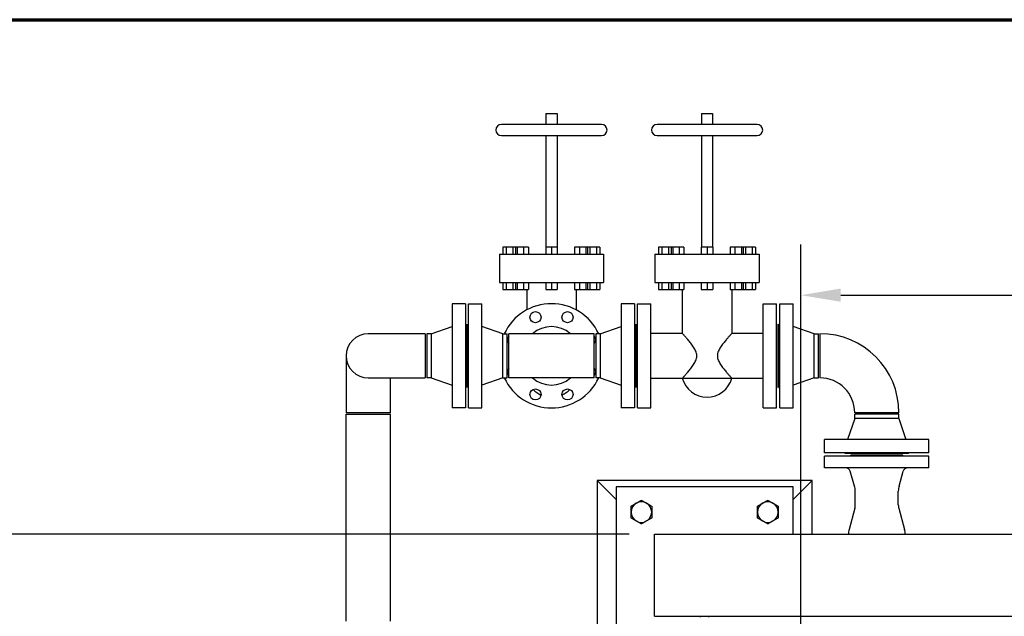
# Model space of a CAD drawing. Header units: inches. Extents: x 24 to 1128, y -74 to 748.
# Tile 508 of 557: x 399 to 477, y 701 to 748. Entities that reach past the tile are written whole.
import ezdxf

# ---------------------------------------------------------------- set-up
doc = ezdxf.new("R2010")
doc.units = ezdxf.units.IN
doc.header["$LTSCALE"] = 32
doc.header["$MEASUREMENT"] = 0
for name, color, linetype, lineweight in [('Border (ANSI)', 7, 'Continuous', 70), ('Dimension (ANSI)', 7, 'Continuous', 25), ('Visible (ANSI)', 7, 'Continuous', 30)]:
    doc.layers.add(name, color=color, linetype=linetype, lineweight=lineweight)
doc.styles.add('Note Text (ANSI)', font='tahoma.ttf')
doc.dimstyles.new('Architectural (ANSI)', dxfattribs={"dimscale": 32, "dimtxt": 0.125, "dimasz": 0.098425, "dimexe": 0.125, "dimexo": 0.0625, "dimgap": 0.031496, "dimtad": 0, "dimtih": 1, "dimtoh": 1, "dimdec": 4, "dimrnd": 1e-08, "dimzin": 3, "dimdsep": 46, "dimlunit": 4, "dimtxsty": 'Note Text (ANSI)', "dimcen": 0.09, "dimdle": 0.393701, "dimclrd": 256, "dimclre": 256, "dimclrt": 256, "dimadec": 0, "dimazin": 3, "dimtfac": 0.96, "dimtofl": 0, "dimtmove": 0, "dimatfit": 3, "dimfxl": 1, "dimfrac": 2, "dimtolj": 1, "dimtzin": 12, "dimlwd": -1, "dimlwe": -1, "dimarcsym": 0})

# ---------------------------------------------------------------- blocks, each defined once
blk = doc.blocks.new('Borders SUPERIOR BORDER')
at = {"layer": 'Border (ANSI)'}
blk.add_line((0.75, 23.375), (35.25, 23.375), dxfattribs=at)
blk = doc.blocks.new('*D18')
at = {"layer": 'Defpoints', "color": 0, "transparency": 16777216}
for p in [(593.226, 726.195), (461.226, 695.523), (593.226, 695.523)]:
    blk.add_point(p, dxfattribs=at)
at = {"layer": 'Dimension (ANSI)', "transparency": 16777216}
for p, q in [((461.226, 697.523), (461.226, 730.195)), ((593.226, 697.523), (593.226, 730.195)), ((464.375, 726.195), (524.007, 726.195)), ((590.076, 726.195), (539.487, 726.195))]:
    blk.add_line(p, q, dxfattribs=at)
for points in [[(464.375, 726.72), (464.375, 725.67), (461.226, 726.195)], [(590.076, 726.72), (590.076, 725.67), (593.226, 726.195)]]:
    blk.add_solid(points, dxfattribs=at)
at = {"layer": 'Dimension (ANSI)', "transparency": 16777216, "insert": (525.015, 728.277), "char_height": 4, "attachment_point": 1, "style": 'Note Text (ANSI)'}
blk.add_mtext('\\A1;11\'-0"', dxfattribs=at)
blk = doc.blocks.new('*D22')
at = {"layer": 'Defpoints', "color": 0, "transparency": 16777216}
for p in [(449.636, 707.273), (363.012, 481.711), (485.539, 481.711)]:
    blk.add_point(p, dxfattribs=at)
at = {"layer": 'Dimension (ANSI)', "transparency": 16777216}
for p, q in [((447.636, 707.273), (359.012, 707.273)), ((363.012, 704.123), (363.012, 605.025)), ((363.012, 484.861), (363.012, 597.959)), ((483.539, 481.711), (359.012, 481.711))]:
    blk.add_line(p, q, dxfattribs=at)
for points in [[(362.488, 704.123), (363.537, 704.123), (363.012, 707.273)], [(362.488, 484.861), (363.537, 484.861), (363.012, 481.711)]]:
    blk.add_solid(points, dxfattribs=at)
at = {"layer": 'Dimension (ANSI)', "transparency": 16777216, "insert": (349.864, 604.017), "char_height": 4, "attachment_point": 1, "style": 'Note Text (ANSI)'}
blk.add_mtext('\\A1;18\'-9 9/16"', dxfattribs=at)

msp = doc.modelspace()

# ---------------------------------------------------------------- linework, layer by layer
at = {"layer": 'Visible (ANSI)'}
for p, q in [((441.04555, 740.58291), (441.92555, 740.58291)), ((441.04555, 740.58291), (441.04555, 739.70291)), ((441.92555, 740.58291), (441.92555, 739.70291)), ((453.35555, 740.58291), (454.23555, 740.58291)), ((453.35555, 740.58291), (453.35555, 739.70291)), ((454.23555, 740.58291), (454.23555, 739.70291)), ((445.44555, 739.70291), (437.52555, 739.70291)), ((457.75555, 739.70291), (449.83555, 739.70291)), ((437.52555, 738.82291), (445.44555, 738.82291)), ((441.04555, 738.82291), (441.04555, 729.99791)), ((441.92555, 738.82291), (441.92555, 729.99791)), ((449.83555, 738.82291), (457.75555, 738.82291)), ((453.35555, 738.82291), (453.35555, 729.99791)), ((454.23555, 738.82291), (454.23555, 729.99791)), ((437.36055, 729.43791), (445.61055, 729.43791)), ((437.36055, 729.43791), (437.36055, 727.19791)), ((437.64755, 729.99791), (437.64755, 729.43791)), ((437.91155, 729.99791), (437.64755, 729.99791)), ((437.91155, 729.99791), (437.91155, 729.43791)), ((438.43955, 729.99791), (437.91155, 729.99791)), ((438.43955, 729.99791), (438.43955, 729.43791)), ((438.63502, 729.99791), (438.43955, 729.99791)), ((438.63502, 729.99791), (438.63502, 729.43791)), ((438.77168, 729.99791), (438.63502, 729.99791)), ((438.77168, 729.99791), (438.77168, 729.43791)), ((439.28169, 729.99791), (438.77168, 729.99791)), ((439.28169, 729.99791), (439.28169, 729.43791)), ((439.65504, 729.99791), (439.28169, 729.99791)), ((439.65504, 729.99791), (439.65504, 729.43791)), ((441.02829, 729.99791), (441.02829, 729.43791)), ((441.48555, 729.99791), (441.02829, 729.99791)), ((441.48555, 729.99791), (441.48555, 729.43791)), ((441.94281, 729.99791), (441.48555, 729.99791)), ((441.94281, 729.99791), (441.94281, 729.43791)), ((443.31607, 729.99791), (443.31607, 729.43791)), ((443.68942, 729.99791), (443.31607, 729.99791)), ((443.68942, 729.99791), (443.68942, 729.43791)), ((444.19943, 729.99791), (443.68942, 729.99791)), ((444.19943, 729.99791), (444.19943, 729.43791)), ((444.33609, 729.99791), (444.19943, 729.99791)), ((444.33609, 729.99791), (444.33609, 729.43791)), ((444.53155, 729.99791), (444.33609, 729.99791)), ((444.53155, 729.99791), (444.53155, 729.43791)), ((445.05955, 729.99791), (444.53155, 729.99791)), ((445.05955, 729.99791), (445.05955, 729.43791)), ((445.32355, 729.99791), (445.05955, 729.99791)), ((445.32355, 729.99791), (445.32355, 729.43791)), ((445.61055, 729.43791), (445.61055, 727.19791)), ((449.67055, 729.43791), (457.92055, 729.43791)), ((449.67055, 729.43791), (449.67055, 727.19791)), ((449.95755, 729.99791), (449.95755, 729.43791)), ((450.22155, 729.99791), (449.95755, 729.99791)), ((450.22155, 729.99791), (450.22155, 729.43791)), ((450.74955, 729.99791), (450.22155, 729.99791)), ((450.74955, 729.99791), (450.74955, 729.43791)), ((450.94502, 729.99791), (450.74955, 729.99791)), ((450.94502, 729.99791), (450.94502, 729.43791)), ((451.08168, 729.99791), (450.94502, 729.99791)), ((451.08168, 729.99791), (451.08168, 729.43791)), ((451.59169, 729.99791), (451.08168, 729.99791)), ((451.59169, 729.99791), (451.59169, 729.43791)), ((451.96504, 729.99791), (451.59169, 729.99791)), ((451.96504, 729.99791), (451.96504, 729.43791)), ((453.33829, 729.99791), (453.33829, 729.43791)), ((453.79555, 729.99791), (453.33829, 729.99791)), ((453.79555, 729.99791), (453.79555, 729.43791)), ((454.25281, 729.99791), (453.79555, 729.99791)), ((454.25281, 729.99791), (454.25281, 729.43791)), ((455.62607, 729.99791), (455.62607, 729.43791)), ((455.99942, 729.99791), (455.62607, 729.99791)), ((455.99942, 729.99791), (455.99942, 729.43791)), ((456.50943, 729.99791), (455.99942, 729.99791)), ((456.50943, 729.99791), (456.50943, 729.43791)), ((456.64609, 729.99791), (456.50943, 729.99791)), ((456.64609, 729.99791), (456.64609, 729.43791)), ((456.84155, 729.99791), (456.64609, 729.99791)), ((456.84155, 729.99791), (456.84155, 729.43791)), ((457.36955, 729.99791), (456.84155, 729.99791)), ((457.36955, 729.99791), (457.36955, 729.43791)), ((457.63355, 729.99791), (457.36955, 729.99791)), ((457.63355, 729.99791), (457.63355, 729.43791)), ((457.92055, 729.43791), (457.92055, 727.19791)), ((437.36055, 727.19791), (445.61055, 727.19791)), ((437.64755, 727.19791), (437.64755, 726.63791)), ((437.91155, 727.19791), (437.91155, 726.63791)), ((438.43955, 727.19791), (438.43955, 726.63791)), ((438.63502, 727.19791), (438.63502, 726.63791)), ((438.77168, 727.19791), (438.77168, 726.63791)), ((439.28169, 727.19791), (439.28169, 726.63791)), ((439.65504, 727.19791), (439.65504, 726.63791)), ((441.02829, 727.19791), (441.02829, 726.63791)), ((441.48555, 727.19791), (441.48555, 726.63791)), ((441.94281, 727.19791), (441.94281, 726.63791)), ((443.31607, 727.19791), (443.31607, 726.63791)), ((443.68942, 727.19791), (443.68942, 726.63791)), ((444.19943, 727.19791), (444.19943, 726.63791)), ((444.33609, 727.19791), (444.33609, 726.63791)), ((444.53155, 727.19791), (444.53155, 726.63791)), ((445.05955, 727.19791), (445.05955, 726.63791)), ((445.32355, 727.19791), (445.32355, 726.63791)), ((449.67055, 727.19791), (457.92055, 727.19791)), ((449.95755, 727.19791), (449.95755, 726.63791)), ((450.22155, 727.19791), (450.22155, 726.63791)), ((450.74955, 727.19791), (450.74955, 726.63791)), ((450.94502, 727.19791), (450.94502, 726.63791)), ((451.08168, 727.19791), (451.08168, 726.63791)), ((451.59169, 727.19791), (451.59169, 726.63791)), ((451.96504, 727.19791), (451.96504, 726.63791)), ((453.33829, 727.19791), (453.33829, 726.63791)), ((453.79555, 727.19791), (453.79555, 726.63791)), ((454.25281, 727.19791), (454.25281, 726.63791)), ((455.62607, 727.19791), (455.62607, 726.63791)), ((455.99942, 727.19791), (455.99942, 726.63791)), ((456.50943, 727.19791), (456.50943, 726.63791)), ((456.64609, 727.19791), (456.64609, 726.63791)), ((456.84155, 727.19791), (456.84155, 726.63791)), ((457.36955, 727.19791), (457.36955, 726.63791)), ((457.63355, 727.19791), (457.63355, 726.63791)), ((437.64755, 726.63791), (437.91155, 726.63791)), ((437.91155, 726.63791), (438.43955, 726.63791)), ((438.43955, 726.63791), (438.63502, 726.63791)), ((438.63502, 726.63791), (438.77168, 726.63791)), ((438.77168, 726.63791), (439.28169, 726.63791)), ((439.28169, 726.63791), (439.65504, 726.63791)), ((439.52755, 726.63791), (439.52755, 725.0236)), ((441.02829, 726.63791), (441.48555, 726.63791)), ((441.48555, 726.63791), (441.94281, 726.63791)), ((443.31607, 726.63791), (443.68942, 726.63791)), ((443.44355, 726.63791), (443.44355, 725.0236)), ((443.68942, 726.63791), (444.19943, 726.63791)), ((444.19943, 726.63791), (444.33609, 726.63791)), ((444.33609, 726.63791), (444.53155, 726.63791)), ((444.53155, 726.63791), (445.05955, 726.63791)), ((445.05955, 726.63791), (445.32355, 726.63791)), ((449.95755, 726.63791), (450.22155, 726.63791)), ((450.22155, 726.63791), (450.74955, 726.63791)), ((450.74955, 726.63791), (450.94502, 726.63791)), ((450.94502, 726.63791), (451.08168, 726.63791)), ((451.08168, 726.63791), (451.59169, 726.63791)), ((451.59169, 726.63791), (451.96504, 726.63791)), ((451.83755, 726.63791), (451.83755, 723.17291)), ((453.33829, 726.63791), (453.79555, 726.63791)), ((453.79555, 726.63791), (454.25281, 726.63791)), ((455.62607, 726.63791), (455.99942, 726.63791)), ((455.75355, 726.63791), (455.75355, 723.17291)), ((455.99942, 726.63791), (456.50943, 726.63791)), ((456.50943, 726.63791), (456.64609, 726.63791)), ((456.64609, 726.63791), (456.84155, 726.63791)), ((456.84155, 726.63791), (457.36955, 726.63791)), ((457.36955, 726.63791), (457.63355, 726.63791)), ((433.61555, 725.51791), (433.61555, 717.26791)), ((434.67555, 725.51791), (433.61555, 725.51791)), ((434.67555, 725.51791), (434.67555, 717.26791)), ((434.92055, 717.26791), (434.92055, 725.51791)), ((434.92055, 725.51791), (435.98055, 725.51791)), ((435.98055, 717.26791), (435.98055, 725.51791)), ((446.99055, 725.51791), (446.99055, 717.26791)), ((448.05055, 725.51791), (446.99055, 725.51791)), ((448.05055, 725.51791), (448.05055, 717.26791)), ((448.29555, 717.26791), (448.29555, 725.51791)), ((448.29555, 725.51791), (449.35555, 725.51791)), ((449.35555, 717.26791), (449.35555, 725.51791)), ((458.23555, 717.26791), (458.23555, 725.51791)), ((458.23555, 725.51791), (459.29555, 725.51791)), ((459.29555, 717.26791), (459.29555, 725.51791)), ((459.54055, 717.26791), (459.54055, 725.51791)), ((459.54055, 725.51791), (460.60055, 725.51791)), ((460.60055, 717.26791), (460.60055, 725.51791)), ((434.73555, 723.89291), (434.67555, 723.89291)), ((434.73555, 723.89291), (434.73555, 718.89291)), ((434.86055, 718.89291), (434.86055, 723.89291)), ((434.86055, 723.89291), (434.92055, 723.89291)), ((448.11055, 723.89291), (448.05055, 723.89291)), ((448.11055, 723.89291), (448.11055, 718.89291)), ((448.23555, 718.89291), (448.23555, 723.89291)), ((448.23555, 723.89291), (448.29555, 723.89291)), ((459.29555, 723.89291), (459.35555, 723.89291)), ((459.35555, 718.89291), (459.35555, 723.89291)), ((459.48055, 718.89291), (459.48055, 723.89291)), ((459.48055, 723.89291), (459.54055, 723.89291)), ((431.49055, 723.14291), (426.99055, 723.14291)), ((431.49055, 723.14291), (431.49055, 719.64291)), ((431.61555, 723.14291), (431.61555, 719.64291)), ((431.95555, 723.14291), (431.61555, 723.14291)), ((431.95555, 723.14291), (433.61555, 723.70291)), ((431.95555, 723.14291), (431.95555, 719.64291)), ((437.64055, 723.14291), (435.98055, 723.70291)), ((437.64055, 719.64291), (437.64055, 723.14291)), ((437.64055, 723.14291), (437.98055, 723.14291)), ((437.98055, 719.64291), (437.98055, 723.14291)), ((438.10555, 719.64291), (438.10555, 723.14291)), ((444.86555, 723.14291), (438.10555, 723.14291)), ((444.86555, 719.64291), (444.86555, 723.14291)), ((444.99055, 723.14291), (444.99055, 719.64291)), ((445.33055, 723.14291), (444.99055, 723.14291)), ((445.33055, 723.14291), (446.99055, 723.70291)), ((445.33055, 723.14291), (445.33055, 719.64291)), ((449.35555, 723.17291), (451.83755, 723.17291)), ((455.75355, 723.17291), (458.23555, 723.17291)), ((462.26055, 723.14291), (460.60055, 723.70291)), ((462.26055, 719.64291), (462.26055, 723.14291)), ((462.26055, 723.14291), (462.60055, 723.14291)), ((462.60055, 719.64291), (462.60055, 723.14291)), ((462.72555, 723.14291), (462.72555, 719.64291)), ((425.24055, 721.39291), (425.24055, 716.89291)), ((426.99055, 719.64291), (431.49055, 719.64291)), ((428.74055, 716.89291), (428.74055, 719.64291)), ((431.95555, 719.64291), (431.61555, 719.64291)), ((431.95555, 719.64291), (433.61555, 719.08291)), ((437.64055, 719.64291), (435.98055, 719.08291)), ((437.64055, 719.64291), (437.98055, 719.64291)), ((444.86555, 719.64291), (438.10555, 719.64291)), ((445.33055, 719.64291), (444.99055, 719.64291)), ((445.33055, 719.64291), (446.99055, 719.08291)), ((449.35555, 719.61291), (451.83755, 719.61291)), ((451.83755, 719.61291), (455.75355, 719.61291)), ((455.75355, 719.61291), (458.23555, 719.61291)), ((462.26055, 719.64291), (460.60055, 719.08291)), ((462.26055, 719.64291), (462.60055, 719.64291)), ((434.73555, 718.89291), (434.67555, 718.89291)), ((434.86055, 718.89291), (434.92055, 718.89291)), ((448.11055, 718.89291), (448.05055, 718.89291)), ((448.23555, 718.89291), (448.29555, 718.89291)), ((459.29555, 718.89291), (459.35555, 718.89291)), ((459.48055, 718.89291), (459.54055, 718.89291)), ((428.74055, 716.89291), (425.24055, 716.89291)), ((434.67555, 717.26791), (433.61555, 717.26791)), ((434.92055, 717.26791), (435.98055, 717.26791)), ((448.05055, 717.26791), (446.99055, 717.26791)), ((448.29555, 717.26791), (449.35555, 717.26791)), ((458.23555, 717.26791), (459.29555, 717.26791)), ((459.54055, 717.26791), (460.60055, 717.26791)), ((468.97555, 716.89291), (465.47555, 716.89291)), ((425.24055, 716.76791), (428.74055, 716.76791)), ((425.24055, 700.38891), (425.24055, 716.76791)), ((428.74055, 700.38891), (428.74055, 716.76791)), ((465.47555, 716.42791), (464.91555, 714.76791)), ((468.97555, 716.76791), (465.47555, 716.76791)), ((465.47555, 716.42791), (465.47555, 716.76791)), ((468.97555, 716.42791), (465.47555, 716.42791)), ((468.97555, 716.42791), (468.97555, 716.76791)), ((468.97555, 716.42791), (469.53555, 714.76791)), ((471.35055, 714.76791), (463.10055, 714.76791)), ((463.10055, 713.70791), (463.10055, 714.76791)), ((471.35055, 713.70791), (471.35055, 714.76791)), ((471.35055, 713.70791), (463.10055, 713.70791)), ((464.72555, 713.64791), (464.72555, 713.70791)), ((469.72555, 713.64791), (469.72555, 713.70791)), ((471.35055, 713.46041), (463.10055, 713.46041)), ((463.10055, 712.52291), (463.10055, 713.46041)), ((469.72555, 713.64791), (464.72555, 713.64791)), ((469.28805, 713.52291), (465.16305, 713.52291)), ((465.16305, 713.46041), (465.16305, 713.52291)), ((469.28805, 713.46041), (469.28805, 713.52291)), ((471.35055, 712.52291), (471.35055, 713.46041)), ((471.35055, 712.52291), (463.10055, 712.52291)), ((465.46445, 711.08806), (465.1309, 712.25128)), ((468.98666, 711.08806), (469.32021, 712.25128)), ((445.10055, 711.52291), (445.10055, 696.52291)), ((462.10055, 711.52291), (445.10055, 711.52291)), ((445.10055, 711.52291), (446.60055, 710.02291)), ((462.10055, 711.52291), (460.60055, 710.02291)), ((462.10055, 707.27291), (462.10055, 711.52291)), ((460.60055, 711.02291), (446.60055, 711.02291)), ((446.60055, 711.02291), (446.60055, 697.02291)), ((460.60055, 707.27291), (460.60055, 711.02291)), ((465.52255, 709.5947), (465.52255, 710.6746)), ((468.92855, 709.5947), (468.92855, 710.6746)), ((465.48713, 709.33089), (465.02869, 707.6547)), ((468.96398, 709.33089), (469.42241, 707.6547)), ((449.63555, 707.27291), (613.56555, 707.27291)), ((449.63555, 700.77291), (449.63555, 707.27291)), ((449.63555, 700.77291), (613.56555, 700.77291)), ((453.28877, 700.71291), (453.28877, 700.77291)), ((453.91234, 700.77291), (453.91234, 700.71291))]:
    msp.add_line(p, q, dxfattribs=at)
for centre in [(440.21887, 724.45095), (442.75223, 724.45095), (440.21887, 718.33487), (442.75223, 718.33487)]:
    msp.add_circle(centre, 0.4375, dxfattribs=at)
for centre, radius, start, end in [((437.52555, 739.26291), 0.44, 90, 270), ((445.44555, 739.26291), 0.44, 270, 90), ((449.83555, 739.26291), 0.44, 90, 270), ((457.75555, 739.26291), 0.44, 270, 90), ((441.48555, 721.39291), 4.125, 25.1027208, 154.8972792), ((426.99055, 721.39291), 1.75, 90, 270), ((441.48555, 721.39291), 2.31, 49.2509456, 130.7490544), ((462.72555, 716.89291), 6.25, 0, 90), ((438.42751, 722.6596), 0.4375, 137.3838028, 222.6161972), ((444.54359, 722.6596), 0.4375, 317.3838028, 42.6161972), ((438.42751, 720.12623), 0.4375, 137.3838028, 222.6161972), ((444.54359, 720.12623), 0.4375, 317.3838028, 42.6161972), ((441.48555, 721.39291), 4.125, 205.1027208, 334.8972792), ((441.48555, 721.39291), 2.31, 229.2509456, 310.7490544), ((453.79555, 720.14083), 2.02792, 195.0894267, 344.9105733), ((462.72555, 716.89291), 2.75, 0, 90), ((441.48555, 720.14083), 2.02792, 224.1116713, 245.7975396), ((441.48555, 720.14083), 2.02792, 294.2024604, 315.8883287), ((464.77042, 712.14791), 0.375, 16, 90), ((469.68068, 712.14791), 0.375, 90, 164), ((464.02255, 710.6746), 1.5, 0, 16), ((470.42855, 710.6746), 1.5, 164, 180), ((448.60055, 709.02291), 0.8125, 60, 120), ((458.60055, 709.02291), 0.8125, 60, 120), ((448.60055, 709.02291), 0.8125, 120, 180), ((448.60055, 709.02291), 0.8125, 180, 240), ((448.60055, 709.02291), 0.8125, 0, 60), ((448.60055, 709.02291), 0.8125, 300, 0), ((458.60055, 709.02291), 0.8125, 120, 180), ((458.60055, 709.02291), 0.8125, 180, 240), ((458.60055, 709.02291), 0.8125, 0, 60), ((458.60055, 709.02291), 0.8125, 300, 0), ((464.52255, 709.5947), 1, 344.7036805, 0), ((469.92855, 709.5947), 1, 180, 195.2963195), ((448.60055, 709.02291), 0.8125, 240, 300), ((458.60055, 709.02291), 0.8125, 240, 300), ((466.47555, 707.25899), 1.5, 164.7036805, 179.4680529), ((467.97555, 707.25899), 1.5, 0.5319471, 15.2963195)]:
    msp.add_arc(centre, radius, start, end, dxfattribs=at)
for points, knots in [([(451.97235, 723.02347), (451.97114, 723.02482), (451.96994, 723.02616), (451.92673, 723.07446), (451.89342, 723.1113), (451.84882, 723.16054), (451.83755, 723.17291), (451.83755, 723.17291)], [36.34832707, 36.34832707, 36.34832707, 36.34832707, 36.3743495, 36.3743495, 37.29055516, 37.29055516, 38.20676081, 38.20676081, 38.20676081, 38.20676081]), ([(452.26568, 722.68719), (452.21454, 722.74763), (452.16423, 722.8059), (452.06315, 722.92156), (452.01364, 722.97729), (451.97235, 723.02347)], [34.69159436, 34.69159436, 34.69159436, 34.69159436, 35.45814384, 35.45814384, 36.34832707, 36.34832707, 36.34832707, 36.34832707]), ([(455.61876, 723.02347), (455.57746, 722.97729), (455.52796, 722.92156), (455.42688, 722.8059), (455.37656, 722.74763), (455.32543, 722.68719)], [24.78249023, 24.78249023, 24.78249023, 24.78249023, 25.67267345, 25.67267345, 26.43922294, 26.43922294, 26.43922294, 26.43922294]), ([(455.75355, 723.17291), (455.75355, 723.17291), (455.74228, 723.16054), (455.69769, 723.1113), (455.66438, 723.07446), (455.62117, 723.02616), (455.61997, 723.02482), (455.61876, 723.02347)], [22.92405649, 22.92405649, 22.92405649, 22.92405649, 23.84026214, 23.84026214, 24.7564678, 24.7564678, 24.78249023, 24.78249023, 24.78249023, 24.78249023]), ([(452.26568, 720.09864), (452.27566, 720.11044), (452.28568, 720.12232), (452.36228, 720.2136), (452.43442, 720.30163), (452.58059, 720.4905), (452.65468, 720.59126), (452.79154, 720.80206), (452.85429, 720.91163), (452.94856, 721.14181), (452.97985, 721.26245), (452.97985, 721.39291), (452.97985, 721.52338), (452.94856, 721.64402), (452.85429, 721.8742), (452.79154, 721.98377), (452.65468, 722.19457), (452.58059, 722.29533), (452.43442, 722.4842), (452.36228, 722.57223), (452.28568, 722.66351), (452.27566, 722.67539), (452.26568, 722.68719)], [26.43922294, 26.43922294, 26.43922294, 26.43922294, 26.58887911, 26.58887911, 27.58301149, 27.58301149, 28.57714388, 28.57714388, 29.57127626, 29.57127626, 30.56540865, 30.56540865, 30.56540865, 31.55954103, 31.55954103, 32.55367342, 32.55367342, 33.5478058, 33.5478058, 34.54193819, 34.54193819, 34.69159436, 34.69159436, 34.69159436, 34.69159436]), ([(455.32543, 722.68719), (455.31544, 722.67539), (455.30543, 722.66351), (455.22883, 722.57223), (455.15669, 722.4842), (455.01052, 722.29533), (454.93643, 722.19457), (454.79957, 721.98377), (454.73681, 721.8742), (454.64255, 721.64402), (454.61125, 721.52338), (454.61125, 721.39291), (454.61125, 721.26245), (454.64255, 721.14181), (454.73681, 720.91163), (454.79957, 720.80206), (454.93643, 720.59126), (455.01052, 720.4905), (455.15669, 720.30163), (455.22883, 720.2136), (455.30543, 720.12232), (455.31544, 720.11044), (455.32543, 720.09864)], [26.43922294, 26.43922294, 26.43922294, 26.43922294, 26.58887911, 26.58887911, 27.58301149, 27.58301149, 28.57714388, 28.57714388, 29.57127626, 29.57127626, 30.56540865, 30.56540865, 30.56540865, 31.55954103, 31.55954103, 32.55367342, 32.55367342, 33.5478058, 33.5478058, 34.54193819, 34.54193819, 34.69159436, 34.69159436, 34.69159436, 34.69159436]), ([(451.97235, 719.76235), (452.01364, 719.80853), (452.06315, 719.86426), (452.16423, 719.97993), (452.21454, 720.03819), (452.26568, 720.09864)], [24.78249023, 24.78249023, 24.78249023, 24.78249023, 25.67267345, 25.67267345, 26.43922294, 26.43922294, 26.43922294, 26.43922294]), ([(455.32543, 720.09864), (455.37656, 720.03819), (455.42688, 719.97993), (455.52796, 719.86426), (455.57746, 719.80853), (455.61876, 719.76235)], [34.69159436, 34.69159436, 34.69159436, 34.69159436, 35.45814384, 35.45814384, 36.34832707, 36.34832707, 36.34832707, 36.34832707]), ([(451.83755, 719.61291), (451.83755, 719.61291), (451.84882, 719.62529), (451.89342, 719.67453), (451.92673, 719.71137), (451.96994, 719.75966), (451.97114, 719.761), (451.97235, 719.76235)], [22.92405649, 22.92405649, 22.92405649, 22.92405649, 23.84026214, 23.84026214, 24.7564678, 24.7564678, 24.78249023, 24.78249023, 24.78249023, 24.78249023]), ([(455.61876, 719.76235), (455.61997, 719.761), (455.62117, 719.75966), (455.66438, 719.71137), (455.69769, 719.67453), (455.74228, 719.62529), (455.75355, 719.61291), (455.75355, 719.61291)], [36.34832707, 36.34832707, 36.34832707, 36.34832707, 36.3743495, 36.3743495, 37.29055516, 37.29055516, 38.20676081, 38.20676081, 38.20676081, 38.20676081])]:
    msp.add_open_spline(points, degree=3, knots=knots, dxfattribs=at)
for points in [[(448.1943, 709.72656), (448.38284, 709.83541), (448.60055, 709.96111)], [(448.60055, 709.96111), (448.81826, 709.83541), (449.0068, 709.72656)], [(458.1943, 709.72656), (458.38284, 709.83541), (458.60055, 709.96111)], [(458.60055, 709.96111), (458.81826, 709.83541), (459.0068, 709.72656)], [(447.78805, 709.49201), (448.00576, 709.6177), (448.1943, 709.72656)], [(447.78805, 709.02291), (447.78805, 709.24062), (447.78805, 709.49201)], [(447.78805, 708.55382), (447.78805, 708.8052), (447.78805, 709.02291)], [(449.0068, 709.72656), (449.19534, 709.6177), (449.41305, 709.49201)], [(449.41305, 709.49201), (449.41305, 709.24062), (449.41305, 709.02291)], [(449.41305, 709.02291), (449.41305, 708.8052), (449.41305, 708.55382)], [(457.78805, 709.49201), (458.00576, 709.6177), (458.1943, 709.72656)], [(457.78805, 709.02291), (457.78805, 709.24062), (457.78805, 709.49201)], [(457.78805, 708.55382), (457.78805, 708.8052), (457.78805, 709.02291)], [(459.0068, 709.72656), (459.19534, 709.6177), (459.41305, 709.49201)], [(459.41305, 709.49201), (459.41305, 709.24062), (459.41305, 709.02291)], [(459.41305, 709.02291), (459.41305, 708.8052), (459.41305, 708.55382)], [(448.1943, 708.31927), (448.00576, 708.42812), (447.78805, 708.55382)], [(448.60055, 708.08472), (448.38284, 708.21041), (448.1943, 708.31927)], [(449.0068, 708.31927), (448.81826, 708.21041), (448.60055, 708.08472)], [(449.41305, 708.55382), (449.19534, 708.42812), (449.0068, 708.31927)], [(458.1943, 708.31927), (458.00576, 708.42812), (457.78805, 708.55382)], [(458.60055, 708.08472), (458.38284, 708.21041), (458.1943, 708.31927)], [(459.0068, 708.31927), (458.81826, 708.21041), (458.60055, 708.08472)], [(459.41305, 708.55382), (459.19534, 708.42812), (459.0068, 708.31927)]]:
    msp.add_rational_spline(points, [1, 1.0379548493, 1], degree=2, dxfattribs=at)

# ---------------------------------------------------------------- block references
at = {"xscale": 32, "yscale": 32, "zscale": 32}
msp.add_blockref('Borders SUPERIOR BORDER', (0, 0), dxfattribs=at)

# ---------------------------------------------------------------- dimensions: what is measured, and where the dimension line sits
at = {"layer": 'Dimension (ANSI)'}
for base, p1, p2, angle, override, picture, middle in [((593.22555, 726.19484), (461.22555, 695.52291), (593.22555, 695.52291), 180, {"dimgap": 0.031496, "dimtih": 0, "dimtoh": 0, "dimdec": 4, "dimlfac": 1, "dimtol": 0, "dimlim": 0, "dimtp": 0, "dimtm": 0, "dimtdec": 2, "dimatfit": 1}, '*D18', (531.74663, 726.19484)), ((363.01247, 481.71141), (449.63555, 707.27291), (485.53905, 481.71141), 270, {"dimgap": 0.031496, "dimdec": 4, "dimlfac": 1, "dimtol": 0, "dimlim": 0, "dimtp": 0, "dimtm": 0, "dimtdec": 2, "dimatfit": 1}, '*D22', (363.01247, 601.49216))]:
    dim = msp.add_linear_dim(base=base, p1=p1, p2=p2, angle=angle, dimstyle='Architectural (ANSI)', override=override, dxfattribs=at)
    dim.commit()
    dim.dimension.update_dxf_attribs({"geometry": picture, "text_midpoint": middle, "dimtype": 160})

doc.saveas('drawing.dxf')
